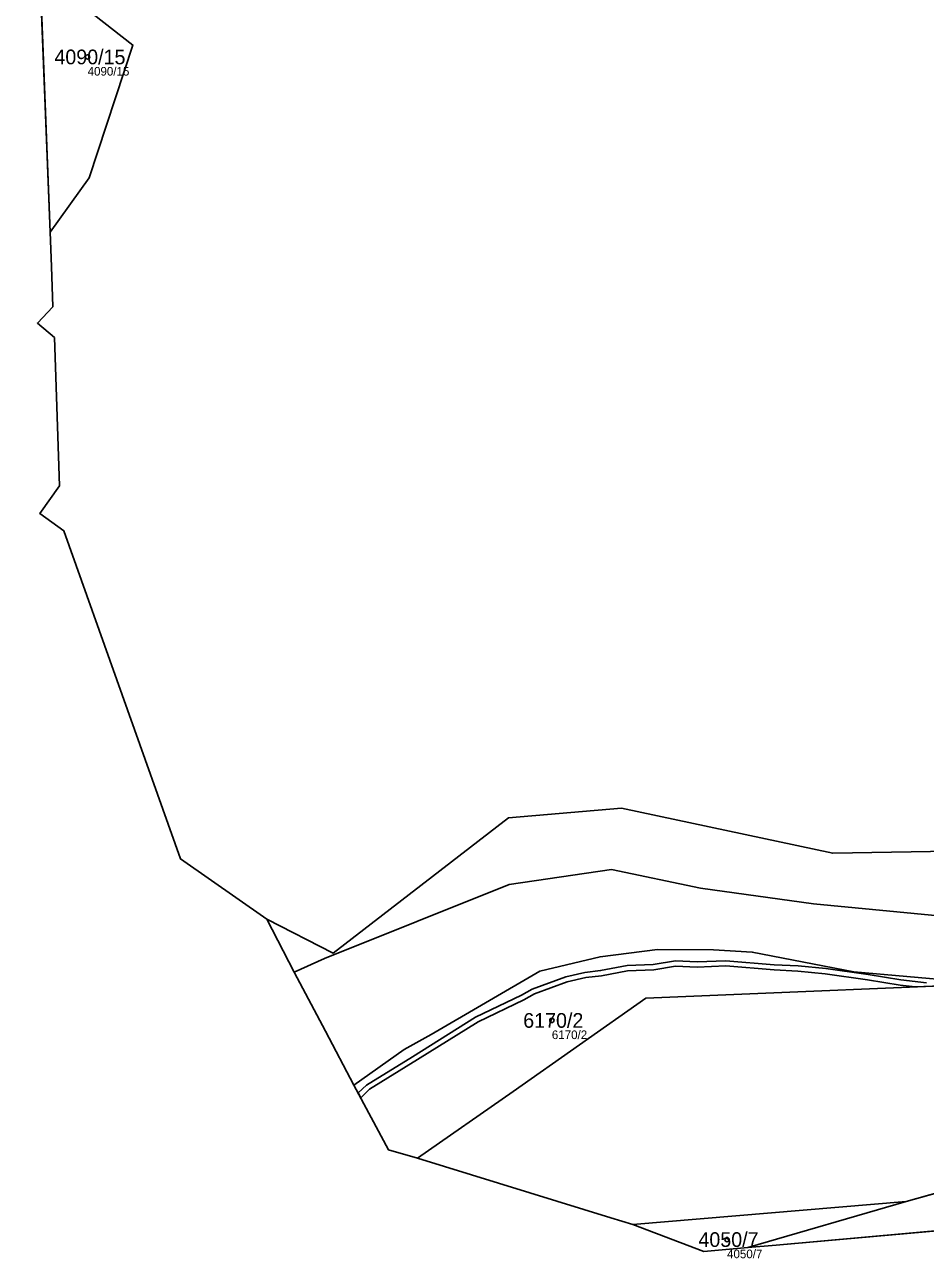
# Model space of a CAD drawing. Extents: x -754150 to -749824, y -1058608 to -1053956.
# Drawn here: x -754149.7 to -754045.5, y -1057842.8 to -1057700 of the extents above; entities that cross this region are included whole.
import ezdxf

# ---------------------------------------------------------------- set-up
doc = ezdxf.new("R2010")
doc.units = 0
for name, color, linetype in [('Vrstva 1', 7, 'Continuous'), ('Vrstva 13', 7, 'Continuous'), ('Vrstva 2', 7, 'Continuous'), ('Vrstva 50', 7, 'Continuous'), ('Vrstva 51', 7, 'Continuous'), ('Vrstva 53', 7, 'Continuous')]:
    doc.layers.add(name, color=color, linetype=linetype)

msp = doc.modelspace()

# ---------------------------------------------------------------- linework, layer by layer
at = {"layer": 'Vrstva 1'}
for p, q in [((-754149.16, -1057663.44), (-754146.8, -1057724.06)), ((-754146.8, -1057724.06), (-754146.65, -1057728.01)), ((-754146.65, -1057728.01), (-754146.47, -1057732.67)), ((-754145.2, -1057758.6), (-754131.71, -1057796.57)), ((-754131.71, -1057796.57), (-754121.72, -1057803.55)), ((-754121.72, -1057803.55), (-754118.58, -1057809.68)), ((-754104.29, -1057831.21), (-754081.92, -1057838.09)), ((-754047.77, -1057836.22), (-754041.82, -1057834.55)), ((-754079.37, -1057838.87), (-754047.77, -1057836.22)), ((-754066.08, -1057841.54), (-754047.77, -1057836.22)), ((-754081.92, -1057838.09), (-754079.37, -1057838.87)), ((-754062.79, -1057841.25), (-754030.74, -1057838.4)), ((-754079.37, -1057838.87), (-754071.17, -1057841.99)), ((-754071.17, -1057841.99), (-754066.08, -1057841.54)), ((-754066.08, -1057841.54), (-754062.79, -1057841.25))]:
    msp.add_line(p, q, dxfattribs=at)
for points in [[(-754149.33, -1057644.84), (-754148.93, -1057649.68), (-754141.82, -1057698.8), (-754137.21, -1057702.4), (-754142.27, -1057717.77), (-754146.8, -1057724.06)], [(-754146.47, -1057732.67), (-754148.27, -1057734.56), (-754146.28, -1057736.25), (-754145.72, -1057753.41), (-754148, -1057756.6), (-754145.2, -1057758.6)], [(-754121.72, -1057803.55), (-754114.05, -1057807.46), (-754093.75, -1057791.82), (-754080.69, -1057790.7), (-754056.25, -1057795.92), (-754026.83, -1057795.42), (-753990.38, -1057784.25), (-753963.86, -1057773.91), (-753947.65, -1057765.04), (-753935.41, -1057753.78), (-753927.64, -1057749.14)], [(-754118.58, -1057809.68), (-754115.06, -1057808.11), (-754093.67, -1057799.53), (-754081.85, -1057797.79), (-754071.56, -1057799.94), (-754058.49, -1057801.75), (-754042.01, -1057803.36), (-754026.33, -1057802.38), (-753968.44, -1057783.25), (-753953.85, -1057773.06), (-753944.5, -1057767.87), (-753935.7, -1057760.94), (-753931.99, -1057752.44), (-753927.64, -1057749.14)], [(-754031.65, -1057810.76), (-754041.55, -1057810.72), (-754053.82, -1057809.62), (-754065.56, -1057807.35), (-754070.04, -1057807.08), (-754076.54, -1057807.07), (-754083.16, -1057807.9), (-754090.13, -1057809.58), (-754102.73, -1057816.89), (-754105.85, -1057818.64), (-754111.64, -1057822.75)], [(-754118.58, -1057809.68), (-754114.93, -1057816.5), (-754111.64, -1057822.75)], [(-754031.65, -1057810.76), (-754077.89, -1057812.68), (-754093.21, -1057823.47), (-754104.29, -1057831.21)], [(-754111.64, -1057822.75), (-754107.63, -1057830.25), (-754104.29, -1057831.21)]]:
    msp.add_lwpolyline(points, dxfattribs=at)
at = {"layer": 'Vrstva 13'}
msp.add_lwpolyline([(-754045.42, -1057810.93), (-754048.38, -1057810.58), (-754052.15, -1057809.96), (-754057.05, -1057809.26), (-754060.25, -1057808.96), (-754063.02, -1057808.82), (-754068.63, -1057808.35), (-754071.95, -1057808.5), (-754074.46, -1057808.38), (-754077.02, -1057808.79), (-754080.04, -1057808.91), (-754083.11, -1057809.49), (-754084.93, -1057809.71), (-754087.15, -1057810.22), (-754091.01, -1057811.63), (-754092.27, -1057812.33), (-754097.57, -1057814.89), (-754104.89, -1057819.46), (-754110.19, -1057822.74), (-754111.16, -1057823.65), (-754110.86, -1057824.21), (-754109.83, -1057823.22), (-754104.31, -1057819.8), (-754097.27, -1057815.41), (-754091.99, -1057812.87), (-754090.77, -1057812.17), (-754086.97, -1057810.8), (-754084.83, -1057810.31), (-754083.01, -1057810.09), (-754079.98, -1057809.51), (-754076.96, -1057809.39), (-754074.44, -1057808.98), (-754071.95, -1057809.1), (-754068.63, -1057808.95), (-754063.04, -1057809.42), (-754060.29, -1057809.56), (-754057.11, -1057809.86), (-754052.23, -1057810.56), (-754048.46, -1057811.18), (-754046.7, -1057811.39), (-754038.66, -1057811.05)], dxfattribs=at)
at = {"layer": 'Vrstva 50'}
for centre in [(-754142.46, -1057703.77), (-754088.75, -1057815.26), (-754068.48, -1057840.62)]:
    msp.add_circle(centre, 0.25, dxfattribs=at)
at = {"layer": 'Vrstva 51'}
for points in [[(-754149.16, -1057663.44), (-754146.8, -1057724.06), (-754142.27, -1057717.77), (-754137.21, -1057702.4), (-754141.82, -1057698.8), (-754148.93, -1057649.68), (-754149.33, -1057644.84), (-754149.74, -1057648.42)], [(-753944.5, -1057767.87), (-753935.7, -1057760.94), (-753931.99, -1057752.44), (-753927.64, -1057749.14), (-753935.41, -1057753.78), (-753947.65, -1057765.04), (-753963.86, -1057773.91), (-753990.38, -1057784.25), (-754026.83, -1057795.42), (-754056.25, -1057795.92), (-754080.69, -1057790.7), (-754093.75, -1057791.82), (-754114.05, -1057807.46), (-754121.72, -1057803.55), (-754118.58, -1057809.68), (-754115.06, -1057808.11), (-754093.67, -1057799.53), (-754081.85, -1057797.79), (-754071.56, -1057799.94), (-754058.49, -1057801.75), (-754042.01, -1057803.36), (-754026.33, -1057802.38), (-753968.44, -1057783.25), (-753953.85, -1057773.06)], [(-754083.16, -1057807.9), (-754090.13, -1057809.58), (-754102.73, -1057816.89), (-754105.85, -1057818.64), (-754111.64, -1057822.75), (-754107.63, -1057830.25), (-754104.29, -1057831.21), (-754093.21, -1057823.47), (-754077.89, -1057812.68), (-754031.65, -1057810.76), (-754041.55, -1057810.72), (-754053.82, -1057809.62), (-754065.56, -1057807.35), (-754070.04, -1057807.08), (-754076.54, -1057807.07)], [(-754030.74, -1057838.4), (-754023.42, -1057837.79), (-754024.08, -1057833.67), (-754030.45, -1057834.32), (-754030.83, -1057831.47), (-754041.82, -1057834.55), (-754047.77, -1057836.22), (-754066.08, -1057841.54), (-754062.79, -1057841.25)], [(-754071.17, -1057841.99), (-754066.08, -1057841.54), (-754047.77, -1057836.22), (-754079.37, -1057838.87)]]:
    msp.add_lwpolyline(points, close=True, dxfattribs=at)
for points in [[(-754141.82, -1057698.8), (-754137.21, -1057702.4), (-754142.27, -1057717.77), (-754146.8, -1057724.06), (-754146.65, -1057728.01), (-754146.47, -1057732.67), (-754148.27, -1057734.56), (-754146.28, -1057736.25), (-754145.72, -1057753.41), (-754148, -1057756.6), (-754145.2, -1057758.6), (-754131.71, -1057796.57), (-754121.72, -1057803.55), (-754114.05, -1057807.46), (-754093.75, -1057791.82), (-754080.69, -1057790.7), (-754056.25, -1057795.92), (-754026.83, -1057795.42)], [(-754042.01, -1057803.36), (-754058.49, -1057801.75), (-754071.56, -1057799.94), (-754081.85, -1057797.79), (-754093.67, -1057799.53), (-754115.06, -1057808.11), (-754118.58, -1057809.68), (-754114.93, -1057816.5), (-754111.64, -1057822.75), (-754105.85, -1057818.64), (-754102.73, -1057816.89), (-754090.13, -1057809.58), (-754083.16, -1057807.9), (-754076.54, -1057807.07), (-754070.04, -1057807.08), (-754065.56, -1057807.35), (-754053.82, -1057809.62), (-754041.55, -1057810.72)], [(-754031.65, -1057810.76), (-754077.89, -1057812.68), (-754093.21, -1057823.47), (-754104.29, -1057831.21), (-754081.92, -1057838.09), (-754079.37, -1057838.87), (-754047.77, -1057836.22), (-754041.82, -1057834.55)]]:
    msp.add_lwpolyline(points, dxfattribs=at)
at = {"layer": 'Vrstva 53'}
msp.add_lwpolyline([(-754149.16, -1057663.44), (-754146.8, -1057724.06), (-754146.65, -1057728.01), (-754146.47, -1057732.67), (-754148.27, -1057734.56), (-754146.28, -1057736.25), (-754145.72, -1057753.41), (-754148, -1057756.6), (-754145.2, -1057758.6), (-754131.71, -1057796.57), (-754121.72, -1057803.55), (-754118.58, -1057809.68), (-754114.93, -1057816.5), (-754111.64, -1057822.75), (-754107.63, -1057830.25), (-754104.29, -1057831.21), (-754081.92, -1057838.09), (-754079.37, -1057838.87), (-754071.17, -1057841.99), (-754066.08, -1057841.54), (-754062.79, -1057841.25), (-754030.74, -1057838.4)], dxfattribs=at)

# ---------------------------------------------------------------- texts
at = {"layer": 'Vrstva 2'}
for s, p in [('4090/15', (-754146.3, -1057704.62)), ('6170/2', (-754092.06, -1057816.11)), ('4050/7', (-754071.79, -1057841.47))]:
    msp.add_text(s, height=1.7, dxfattribs=at).set_placement(p)
at = {"layer": 'Vrstva 50'}
for s, p in [('4090/15', (-754142.46, -1057705.93)), ('6170/2', (-754088.75, -1057817.42)), ('4050/7', (-754068.48, -1057842.78))]:
    msp.add_text(s, height=1, dxfattribs=at).set_placement(p)

doc.saveas('drawing.dxf')
